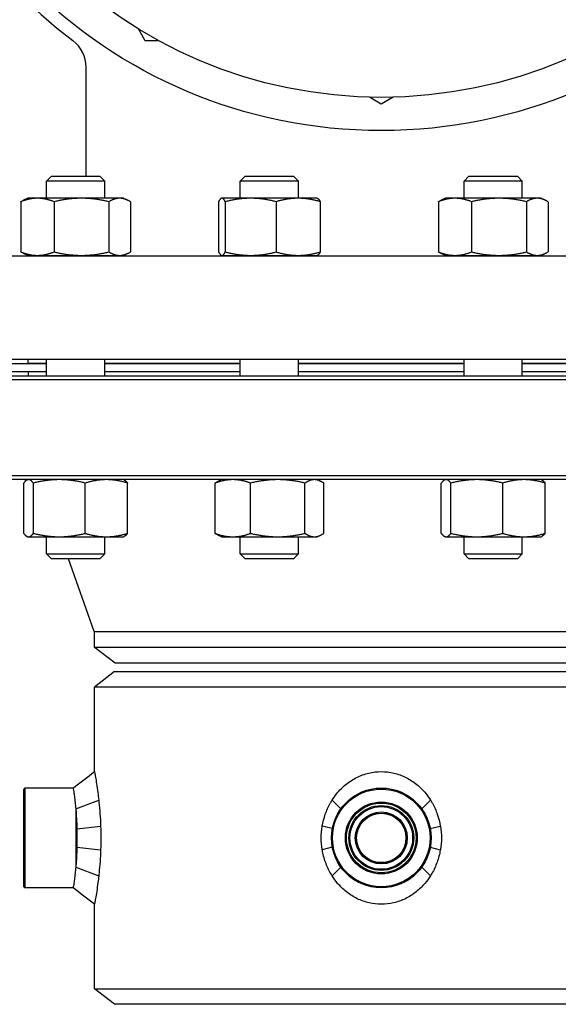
# Model space of a CAD drawing. Header units: inches. Extents: x 18 to 846, y -44 to 561.
# Tile 574 of 637: x 430 to 438, y 444 to 459. Entities that reach past the tile are written whole.
import ezdxf

# ---------------------------------------------------------------- set-up
doc = ezdxf.new("R2010")
doc.units = ezdxf.units.IN
doc.header["$LTSCALE"] = 24
doc.header["$MEASUREMENT"] = 0
doc.layers.add('Visible (ANSI)', color=7, linetype='Continuous', lineweight=30)

msp = doc.modelspace()

# ---------------------------------------------------------------- linework, layer by layer
at = {"layer": 'Visible (ANSI)'}
for p, q in [((431.62843, 458.9379), (431.52619, 459.11499)), ((431.83291, 458.9379), (431.62843, 458.9379)), ((430.73843, 456.90168), (430.73843, 458.54173)), ((435.17843, 457.98668), (435.00134, 458.08892)), ((435.35551, 458.08892), (435.17843, 457.98668)), ((430.21765, 456.90168), (430.14473, 456.82877)), ((431.01973, 456.82877), (430.14473, 456.82877)), ((430.14473, 456.57068), (430.14473, 456.82877)), ((430.21765, 456.90168), (430.94682, 456.90168)), ((430.94682, 456.90168), (431.01973, 456.82877)), ((431.01973, 456.57068), (431.01973, 456.82877)), ((433.13152, 456.90168), (433.05861, 456.82877)), ((433.93361, 456.82877), (433.05861, 456.82877)), ((433.05861, 456.57068), (433.05861, 456.82877)), ((433.13152, 456.90168), (433.86069, 456.90168)), ((433.86069, 456.90168), (433.93361, 456.82877)), ((433.93361, 456.57068), (433.93361, 456.82877)), ((436.49617, 456.90168), (436.42325, 456.82877)), ((437.29825, 456.82877), (436.42325, 456.82877)), ((436.42325, 456.57068), (436.42325, 456.82877)), ((436.49617, 456.90168), (437.22534, 456.90168)), ((437.22534, 456.90168), (437.29825, 456.82877)), ((437.29825, 456.57068), (437.29825, 456.82877)), ((429.75812, 456.51882), (429.75812, 455.76355)), ((429.86323, 456.57068), (429.80089, 456.54161)), ((430.00769, 456.57068), (429.86323, 456.57068)), ((430.66933, 456.57068), (430.00769, 456.57068)), ((430.25727, 456.51882), (430.25727, 455.76355)), ((431.24387, 456.57068), (430.66933, 456.57068)), ((431.08139, 456.51882), (431.08139, 455.76355)), ((431.30123, 456.57068), (431.24387, 456.57068)), ((431.30123, 456.57068), (431.36357, 456.54161)), ((431.40635, 456.51882), (431.40635, 455.76355)), ((432.73212, 456.51882), (432.73212, 455.76355)), ((432.77711, 456.57068), (432.77177, 456.5682)), ((432.7824, 456.57068), (432.77711, 456.57068)), ((433.21468, 456.57068), (432.7824, 456.57068)), ((432.83268, 456.51882), (432.83268, 455.76355)), ((433.92838, 456.57068), (433.21468, 456.57068)), ((433.59667, 456.51882), (433.59667, 455.76355)), ((434.21511, 456.57068), (433.92838, 456.57068)), ((434.21511, 456.57068), (434.22044, 456.5682)), ((434.26009, 456.51882), (434.26009, 455.76355)), ((436.03664, 456.51882), (436.03664, 455.76355)), ((436.14175, 456.57068), (436.07941, 456.54161)), ((436.28621, 456.57068), (436.14175, 456.57068)), ((436.94785, 456.57068), (436.28621, 456.57068)), ((436.53579, 456.51882), (436.53579, 455.76355)), ((437.52239, 456.57068), (436.94785, 456.57068)), ((437.3599, 456.51882), (437.3599, 455.76355)), ((437.57975, 456.57068), (437.52239, 456.57068)), ((437.57975, 456.57068), (437.64209, 456.54161)), ((437.68487, 456.51882), (437.68487, 455.76355)), ((427.80343, 455.70668), (442.55343, 455.70668)), ((429.86323, 455.71168), (429.80089, 455.74075)), ((429.86323, 455.71168), (430.00769, 455.71168)), ((430.00769, 455.71168), (430.66933, 455.71168)), ((430.14473, 455.70668), (430.14473, 455.71168)), ((430.66933, 455.71168), (431.24387, 455.71168)), ((431.01973, 455.70668), (431.01973, 455.71168)), ((431.24387, 455.71168), (431.30123, 455.71168)), ((431.30123, 455.71168), (431.36357, 455.74075)), ((432.77711, 455.71168), (432.77177, 455.71417)), ((432.77711, 455.71168), (432.7824, 455.71168)), ((432.7824, 455.71168), (433.21468, 455.71168)), ((433.05861, 455.70668), (433.05861, 455.71168)), ((433.21468, 455.71168), (433.92838, 455.71168)), ((433.92838, 455.71168), (434.21511, 455.71168)), ((433.93361, 455.70668), (433.93361, 455.71168)), ((434.21511, 455.71168), (434.22044, 455.71417)), ((436.14175, 455.71168), (436.07941, 455.74075)), ((436.14175, 455.71168), (436.28621, 455.71168)), ((436.28621, 455.71168), (436.94785, 455.71168)), ((436.42325, 455.70668), (436.42325, 455.71168)), ((436.94785, 455.71168), (437.52239, 455.71168)), ((437.29825, 455.70668), (437.29825, 455.71168)), ((437.52239, 455.71168), (437.57975, 455.71168)), ((437.57975, 455.71168), (437.64209, 455.74075)), ((442.55343, 454.14668), (427.80343, 454.14668)), ((429.86843, 454.08668), (429.86843, 454.14668)), ((430.14473, 453.90168), (430.14473, 454.14668)), ((431.01973, 453.90168), (431.01973, 454.14668)), ((433.05861, 453.90168), (433.05861, 454.14668)), ((433.93361, 453.90168), (433.93361, 454.14668)), ((436.42325, 453.90168), (436.42325, 454.14668)), ((437.29825, 453.90168), (437.29825, 454.14668)), ((430.14473, 454.08168), (429.33741, 454.08168)), ((430.14473, 454.08668), (429.86843, 454.08668)), ((429.98843, 454.08168), (429.98843, 454.08668)), ((433.05861, 454.08668), (431.01973, 454.08668)), ((433.05861, 454.08168), (431.01973, 454.08168)), ((436.42325, 454.08668), (433.93361, 454.08668)), ((436.42325, 454.08168), (433.93361, 454.08168)), ((439.33712, 454.08668), (437.29825, 454.08668)), ((439.33712, 454.08168), (437.29825, 454.08168)), ((442.67843, 453.83918), (427.67843, 453.83918)), ((427.74093, 453.90168), (442.61593, 453.90168)), ((430.14473, 453.96168), (429.33741, 453.96168)), ((429.86843, 453.96168), (429.86843, 453.90168)), ((433.05861, 453.96168), (431.01973, 453.96168)), ((436.42325, 453.96168), (433.93361, 453.96168)), ((439.33712, 453.96168), (437.29825, 453.96168)), ((427.67843, 452.40418), (442.67843, 452.40418)), ((442.61593, 452.34168), (427.74093, 452.34168)), ((429.80171, 451.53455), (429.80171, 452.28982)), ((429.86323, 452.34168), (429.85198, 452.33643)), ((429.94693, 451.53455), (429.94693, 452.28982)), ((430.72745, 451.53455), (430.72745, 452.28982)), ((431.30123, 452.34168), (431.31249, 452.33643)), ((431.36276, 451.53455), (431.36276, 452.28982)), ((432.67867, 451.53455), (432.67867, 452.28982)), ((432.77711, 452.34168), (432.73132, 452.32033)), ((433.21315, 451.53455), (433.21315, 452.28982)), ((434.03058, 451.53455), (434.03058, 452.28982)), ((434.21511, 452.34168), (434.26089, 452.32033)), ((434.31354, 451.53455), (434.31354, 452.28982)), ((436.08023, 451.53455), (436.08023, 452.28982)), ((436.14175, 452.34168), (436.13049, 452.33643)), ((436.22545, 451.53455), (436.22545, 452.28982)), ((437.00597, 451.53455), (437.00597, 452.28982)), ((437.57975, 452.34168), (437.59101, 452.33643)), ((437.64128, 451.53455), (437.64128, 452.28982)), ((429.86323, 451.48268), (429.85198, 451.48793)), ((429.86323, 451.48268), (429.87432, 451.48268)), ((429.87432, 451.48268), (430.33719, 451.48268)), ((430.14473, 451.2246), (430.14473, 451.48268)), ((430.33719, 451.48268), (431.04511, 451.48268)), ((431.01973, 451.2246), (431.01973, 451.48268)), ((431.04511, 451.48268), (431.30123, 451.48268)), ((431.30123, 451.48268), (431.31249, 451.48793)), ((432.77711, 451.48268), (432.73132, 451.50403)), ((432.77711, 451.48268), (432.94591, 451.48268)), ((432.94591, 451.48268), (433.62187, 451.48268)), ((433.05861, 451.2246), (433.05861, 451.48268)), ((433.62187, 451.48268), (434.17206, 451.48268)), ((433.93361, 451.2246), (433.93361, 451.48268)), ((434.17206, 451.48268), (434.21511, 451.48268)), ((434.21511, 451.48268), (434.26089, 451.50403)), ((436.14175, 451.48268), (436.13049, 451.48793)), ((436.14175, 451.48268), (436.15284, 451.48268)), ((436.15284, 451.48268), (436.61571, 451.48268)), ((436.42325, 451.2246), (436.42325, 451.48268)), ((436.61571, 451.48268), (437.32363, 451.48268)), ((437.29825, 451.2246), (437.29825, 451.48268)), ((437.32363, 451.48268), (437.57975, 451.48268)), ((437.57975, 451.48268), (437.59101, 451.48793)), ((430.14473, 451.2246), (431.01973, 451.2246)), ((430.21765, 451.15168), (430.14473, 451.2246)), ((430.94682, 451.15168), (431.01973, 451.2246)), ((433.05861, 451.2246), (433.93361, 451.2246)), ((433.13152, 451.15168), (433.05861, 451.2246)), ((433.86069, 451.15168), (433.93361, 451.2246)), ((436.42325, 451.2246), (437.29825, 451.2246)), ((436.49617, 451.15168), (436.42325, 451.2246)), ((437.22534, 451.15168), (437.29825, 451.2246)), ((430.94682, 451.15168), (430.21765, 451.15168)), ((430.86343, 450.06168), (430.47619, 451.15168)), ((433.86069, 451.15168), (433.13152, 451.15168)), ((437.22534, 451.15168), (436.49617, 451.15168)), ((430.86343, 450.06168), (439.49343, 450.06168)), ((430.86343, 450.06168), (430.86343, 449.82147)), ((430.86343, 449.82147), (439.49343, 449.82147)), ((431.17593, 449.58168), (430.86343, 449.82147)), ((439.18093, 449.58168), (431.17593, 449.58168)), ((431.16793, 449.45668), (430.86593, 449.22495)), ((431.16793, 449.45668), (439.18893, 449.45668)), ((439.49093, 449.22495), (430.86593, 449.22495)), ((430.86593, 447.95381), (430.86593, 449.22495)), ((429.80343, 447.69106), (429.81905, 447.70668)), ((429.80343, 446.22231), (429.80343, 447.69106)), ((429.81905, 447.70668), (429.81905, 446.20668)), ((430.54468, 447.70668), (429.81905, 447.70668)), ((430.58468, 447.39651), (430.93003, 447.52393)), ((434.57093, 447.39651), (434.43746, 447.52364)), ((435.78592, 447.39651), (435.91922, 447.52393)), ((430.58468, 447.39651), (430.58468, 446.51685)), ((430.60109, 447.09302), (430.95819, 447.13437)), ((434.44165, 447.0969), (434.29117, 447.13437)), ((435.91519, 447.09698), (436.06568, 447.13437)), ((430.60109, 446.82035), (430.95819, 446.779)), ((434.44165, 446.81647), (434.29117, 446.779)), ((435.91519, 446.81638), (436.06568, 446.779)), ((430.58468, 446.51685), (430.93003, 446.38944)), ((434.57093, 446.51685), (434.43746, 446.38972)), ((435.78592, 446.51685), (435.91922, 446.38944)), ((429.80343, 446.22231), (429.81905, 446.20668)), ((430.54468, 446.20668), (429.81905, 446.20668)), ((430.86593, 444.68842), (430.86593, 445.95955)), ((430.86593, 444.68842), (439.49093, 444.68842)), ((431.16793, 444.45668), (430.86593, 444.68842)), ((439.18893, 444.45668), (431.16793, 444.45668))]:
    msp.add_line(p, q, dxfattribs=at)
for centre, radius in [((435.17843, 465.08668), 7.5), ((435.17843, 465.08668), 7), ((435.17843, 446.95668), 0.75), ((435.17843, 446.95668), 0.73438), ((435.17843, 446.95668), 0.54063), ((435.17843, 446.95668), 0.52432), ((435.17843, 446.95668), 0.48748), ((435.17843, 446.95668), 0.47117), ((435.17843, 446.95668), 0.39063), ((435.17843, 446.95668), 0.375), ((435.17843, 446.95668), 0.371)]:
    msp.add_circle(centre, radius, dxfattribs=at)
for centre, radius, start, end in [((435.17843, 465.08668), 7.7, 307.04478, 232.95522), ((430.23843, 458.54173), 0.5, 0, 52.95522), ((429.78869, 451.96668), 0.375, 80.315404, 90)]:
    msp.add_arc(centre, radius, start, end, dxfattribs=at)
for points, weights in [([(430.00769, 456.57068), (429.89187, 456.57068), (429.75812, 456.51882)], [1, 1.0379548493, 1]), ([(429.75812, 456.51882), (429.78016, 456.53194), (429.80089, 456.54161)], [1, 1.00934096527, 1.01408417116]), ([(430.25727, 456.51882), (430.12352, 456.57068), (430.00769, 456.57068)], [1, 1.0379548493, 1]), ([(430.66933, 456.57068), (430.47809, 456.57068), (430.25727, 456.51882)], [1, 1.0379548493, 1]), ([(431.08139, 456.51882), (430.86057, 456.57068), (430.66933, 456.57068)], [1, 1.0379548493, 1]), ([(431.24387, 456.57068), (431.16846, 456.57068), (431.08139, 456.51882)], [1, 1.0379548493, 1]), ([(431.40635, 456.51882), (431.31928, 456.57068), (431.24387, 456.57068)], [1, 1.0379548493, 1]), ([(432.7824, 456.57068), (432.75906, 456.57068), (432.73212, 456.51882)], [1, 1.0379548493, 1]), ([(432.83268, 456.51882), (432.80574, 456.57068), (432.7824, 456.57068)], [1, 1.0379548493, 1]), ([(433.21468, 456.57068), (433.03739, 456.57068), (432.83268, 456.51882)], [1, 1.0379548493, 1]), ([(433.59667, 456.51882), (433.39196, 456.57068), (433.21468, 456.57068)], [1, 1.0379548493, 1]), ([(433.92838, 456.57068), (433.77444, 456.57068), (433.59667, 456.51882)], [1, 1.0379548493, 1]), ([(434.26009, 456.51882), (434.08233, 456.57068), (433.92838, 456.57068)], [1, 1.0379548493, 1]), ([(434.22044, 456.5682), (434.23892, 456.55958), (434.26009, 456.51882)], [1.01304319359, 1.02958951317, 1]), ([(436.28621, 456.57068), (436.17038, 456.57068), (436.03664, 456.51882)], [1, 1.0379548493, 1]), ([(436.03664, 456.51882), (436.05867, 456.53194), (436.07941, 456.54161)], [1, 1.00934096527, 1.01408417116]), ([(436.53579, 456.51882), (436.40204, 456.57068), (436.28621, 456.57068)], [1, 1.0379548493, 1]), ([(436.94785, 456.57068), (436.75661, 456.57068), (436.53579, 456.51882)], [1, 1.0379548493, 1]), ([(437.3599, 456.51882), (437.13908, 456.57068), (436.94785, 456.57068)], [1, 1.0379548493, 1]), ([(437.52239, 456.57068), (437.44698, 456.57068), (437.3599, 456.51882)], [1, 1.0379548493, 1]), ([(437.68487, 456.51882), (437.59779, 456.57068), (437.52239, 456.57068)], [1, 1.0379548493, 1]), ([(429.75812, 455.76355), (429.89187, 455.71168), (430.00769, 455.71168)], [1, 1.0379548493, 1]), ([(429.80089, 455.74075), (429.78016, 455.75042), (429.75812, 455.76355)], [1.01408417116, 1.00934096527, 1]), ([(430.00769, 455.71168), (430.12352, 455.71168), (430.25727, 455.76355)], [1, 1.0379548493, 1]), ([(430.25727, 455.76355), (430.47809, 455.71168), (430.66933, 455.71168)], [1, 1.0379548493, 1]), ([(430.66933, 455.71168), (430.86057, 455.71168), (431.08139, 455.76355)], [1, 1.0379548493, 1]), ([(431.08139, 455.76355), (431.16846, 455.71168), (431.24387, 455.71168)], [1, 1.0379548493, 1]), ([(431.24387, 455.71168), (431.31928, 455.71168), (431.40635, 455.76355)], [1, 1.0379548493, 1]), ([(432.73212, 455.76355), (432.75906, 455.71168), (432.7824, 455.71168)], [1, 1.0379548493, 1]), ([(432.7824, 455.71168), (432.80574, 455.71168), (432.83268, 455.76355)], [1, 1.0379548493, 1]), ([(432.83268, 455.76355), (433.03739, 455.71168), (433.21468, 455.71168)], [1, 1.0379548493, 1]), ([(433.21468, 455.71168), (433.39196, 455.71168), (433.59667, 455.76355)], [1, 1.0379548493, 1]), ([(433.59667, 455.76355), (433.77444, 455.71168), (433.92838, 455.71168)], [1, 1.0379548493, 1]), ([(433.92838, 455.71168), (434.08233, 455.71168), (434.26009, 455.76355)], [1, 1.0379548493, 1]), ([(434.26009, 455.76355), (434.23892, 455.72279), (434.22044, 455.71417)], [1, 1.02958951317, 1.01304319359]), ([(436.03664, 455.76355), (436.17038, 455.71168), (436.28621, 455.71168)], [1, 1.0379548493, 1]), ([(436.07941, 455.74075), (436.05867, 455.75042), (436.03664, 455.76355)], [1.01408417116, 1.00934096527, 1]), ([(436.28621, 455.71168), (436.40204, 455.71168), (436.53579, 455.76355)], [1, 1.0379548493, 1]), ([(436.53579, 455.76355), (436.75661, 455.71168), (436.94785, 455.71168)], [1, 1.0379548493, 1]), ([(436.94785, 455.71168), (437.13908, 455.71168), (437.3599, 455.76355)], [1, 1.0379548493, 1]), ([(437.3599, 455.76355), (437.44698, 455.71168), (437.52239, 455.71168)], [1, 1.0379548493, 1]), ([(437.52239, 455.71168), (437.59779, 455.71168), (437.68487, 455.76355)], [1, 1.0379548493, 1]), ([(429.87432, 452.34168), (429.84062, 452.34168), (429.80171, 452.28982)], [1, 1.0379548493, 1]), ([(429.94693, 452.28982), (429.90802, 452.34168), (429.87432, 452.34168)], [1, 1.0379548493, 1]), ([(430.33719, 452.34168), (430.15607, 452.34168), (429.94693, 452.28982)], [1, 1.0379548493, 1]), ([(430.72745, 452.28982), (430.51831, 452.34168), (430.33719, 452.34168)], [1, 1.0379548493, 1]), ([(431.04511, 452.34168), (430.89768, 452.34168), (430.72745, 452.28982)], [1, 1.0379548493, 1]), ([(431.36276, 452.28982), (431.19253, 452.34168), (431.04511, 452.34168)], [1, 1.0379548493, 1]), ([(431.31249, 452.33643), (431.33602, 452.32546), (431.36276, 452.28982)], [1.01653872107, 1.02578038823, 1]), ([(432.94591, 452.34168), (432.82189, 452.34168), (432.67867, 452.28982)], [1, 1.0379548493, 1]), ([(432.67867, 452.28982), (432.70608, 452.30856), (432.73132, 452.32033)], [1, 1.01339325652, 1.01733426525]), ([(433.21315, 452.28982), (433.06994, 452.34168), (432.94591, 452.34168)], [1, 1.0379548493, 1]), ([(433.62187, 452.34168), (433.43218, 452.34168), (433.21315, 452.28982)], [1, 1.0379548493, 1]), ([(434.03058, 452.28982), (433.81155, 452.34168), (433.62187, 452.34168)], [1, 1.0379548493, 1]), ([(434.17206, 452.34168), (434.1064, 452.34168), (434.03058, 452.28982)], [1, 1.0379548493, 1]), ([(434.31354, 452.28982), (434.23772, 452.34168), (434.17206, 452.34168)], [1, 1.0379548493, 1]), ([(436.15284, 452.34168), (436.11914, 452.34168), (436.08023, 452.28982)], [1, 1.0379548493, 1]), ([(436.22545, 452.28982), (436.18654, 452.34168), (436.15284, 452.34168)], [1, 1.0379548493, 1]), ([(436.61571, 452.34168), (436.43459, 452.34168), (436.22545, 452.28982)], [1, 1.0379548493, 1]), ([(437.00597, 452.28982), (436.79683, 452.34168), (436.61571, 452.34168)], [1, 1.0379548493, 1]), ([(437.32363, 452.34168), (437.1762, 452.34168), (437.00597, 452.28982)], [1, 1.0379548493, 1]), ([(437.64128, 452.28982), (437.47105, 452.34168), (437.32363, 452.34168)], [1, 1.0379548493, 1]), ([(437.59101, 452.33643), (437.61453, 452.32546), (437.64128, 452.28982)], [1.01653872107, 1.02578038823, 1]), ([(429.80171, 451.53455), (429.84062, 451.48268), (429.87432, 451.48268)], [1, 1.0379548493, 1]), ([(429.87432, 451.48268), (429.90802, 451.48268), (429.94693, 451.53455)], [1, 1.0379548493, 1]), ([(429.94693, 451.53455), (430.15607, 451.48268), (430.33719, 451.48268)], [1, 1.0379548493, 1]), ([(430.33719, 451.48268), (430.51831, 451.48268), (430.72745, 451.53455)], [1, 1.0379548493, 1]), ([(430.72745, 451.53455), (430.89768, 451.48268), (431.04511, 451.48268)], [1, 1.0379548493, 1]), ([(431.04511, 451.48268), (431.19253, 451.48268), (431.36276, 451.53455)], [1, 1.0379548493, 1]), ([(431.36276, 451.53455), (431.33602, 451.4989), (431.31249, 451.48793)], [1, 1.02578038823, 1.01653872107]), ([(432.73132, 451.50403), (432.70608, 451.5158), (432.67867, 451.53455)], [1.01733426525, 1.01339325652, 1]), ([(432.67867, 451.53455), (432.82189, 451.48268), (432.94591, 451.48268)], [1, 1.0379548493, 1]), ([(432.94591, 451.48268), (433.06994, 451.48268), (433.21315, 451.53455)], [1, 1.0379548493, 1]), ([(433.21315, 451.53455), (433.43218, 451.48268), (433.62187, 451.48268)], [1, 1.0379548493, 1]), ([(433.62187, 451.48268), (433.81155, 451.48268), (434.03058, 451.53455)], [1, 1.0379548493, 1]), ([(434.03058, 451.53455), (434.1064, 451.48268), (434.17206, 451.48268)], [1, 1.0379548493, 1]), ([(434.17206, 451.48268), (434.23772, 451.48268), (434.31354, 451.53455)], [1, 1.0379548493, 1]), ([(436.08023, 451.53455), (436.11914, 451.48268), (436.15284, 451.48268)], [1, 1.0379548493, 1]), ([(436.15284, 451.48268), (436.18654, 451.48268), (436.22545, 451.53455)], [1, 1.0379548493, 1]), ([(436.22545, 451.53455), (436.43459, 451.48268), (436.61571, 451.48268)], [1, 1.0379548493, 1]), ([(436.61571, 451.48268), (436.79683, 451.48268), (437.00597, 451.53455)], [1, 1.0379548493, 1]), ([(437.00597, 451.53455), (437.1762, 451.48268), (437.32363, 451.48268)], [1, 1.0379548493, 1]), ([(437.32363, 451.48268), (437.47105, 451.48268), (437.64128, 451.53455)], [1, 1.0379548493, 1]), ([(437.64128, 451.53455), (437.61453, 451.4989), (437.59101, 451.48793)], [1, 1.02578038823, 1.01653872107])]:
    msp.add_rational_spline(points, weights, degree=2, dxfattribs=at)
for points in [[(430.54468, 447.70668), (430.65178, 447.78905), (430.75884, 447.87145), (430.86593, 447.95381)], [(430.86593, 445.95955), (430.75884, 446.04192), (430.65178, 446.12432), (430.54468, 446.20668)]]:
    msp.add_open_spline(points, degree=3, dxfattribs=at)
for points, knots in [([(430.86593, 447.95381), (430.86593, 447.95381), (430.86724, 447.94691), (430.87246, 447.91856), (430.87636, 447.89712), (430.886, 447.84139), (430.89172, 447.80705), (430.90381, 447.72893), (430.91015, 447.68515), (430.9208, 447.60381), (430.92552, 447.56513), (430.93003, 447.52393)], [3.64625854, 3.64625854, 3.64625854, 3.64625854, 4.10750671, 4.10750671, 4.56875488, 4.56875488, 5.03000306, 5.03000306, 5.49125123, 5.49125123, 5.8479589, 5.8479589, 5.8479589, 5.8479589]), ([(434.43746, 447.52364), (434.46, 447.55954), (434.48443, 447.59346), (434.54934, 447.67277), (434.59445, 447.71846), (434.69457, 447.80006), (434.74957, 447.83598), (434.86597, 447.89431), (434.92749, 447.91679), (435.05266, 447.94655), (435.11631, 447.95381), (435.24055, 447.95381), (435.3042, 447.94655), (435.42937, 447.91679), (435.49089, 447.89431), (435.60729, 447.83598), (435.66229, 447.80006), (435.7624, 447.71846), (435.80752, 447.67277), (435.87236, 447.59354), (435.89673, 447.55972), (435.91922, 447.52393)], [1.4424487, 1.4424487, 1.4424487, 1.4424487, 1.75385711, 1.75385711, 2.22723019, 2.22723019, 2.70060327, 2.70060327, 3.17397635, 3.17397635, 3.64734943, 3.64734943, 4.12072251, 4.12072251, 4.5940956, 4.5940956, 5.06746868, 5.06746868, 5.54084176, 5.54084176, 5.85142641, 5.85142641, 5.85142641, 5.85142641]), ([(430.54468, 447.70668), (430.54468, 447.70668), (430.54542, 447.70216), (430.54845, 447.68314), (430.55073, 447.66864), (430.55646, 447.63035), (430.55992, 447.60652), (430.56734, 447.55147), (430.5713, 447.52026), (430.57829, 447.4596), (430.58154, 447.42926), (430.58468, 447.39651)], [8.62738484, 8.62738484, 8.62738484, 8.62738484, 8.98685495, 8.98685495, 9.34632505, 9.34632505, 9.70579515, 9.70579515, 10.06526526, 10.06526526, 10.36166118, 10.36166118, 10.36166118, 10.36166118]), ([(430.93003, 447.52393), (430.93122, 447.51311), (430.93239, 447.50212), (430.93908, 447.43733), (430.94417, 447.37994), (430.95257, 447.26123), (430.95587, 447.19984), (430.95809, 447.13711), (430.95814, 447.13574), (430.95819, 447.13437)], [5.8479589, 5.8479589, 5.8479589, 5.8479589, 5.94156769, 5.94156769, 6.39188416, 6.39188416, 6.84220062, 6.84220062, 6.85226105, 6.85226105, 6.85226105, 6.85226105]), ([(434.29117, 447.13437), (434.30102, 447.19404), (434.31606, 447.25381), (434.35625, 447.36978), (434.38145, 447.42603), (434.41939, 447.49401), (434.42827, 447.50899), (434.43746, 447.52364)], [0.4397521, 0.4397521, 0.4397521, 0.4397521, 0.87692855, 0.87692855, 1.31539283, 1.31539283, 1.4424487, 1.4424487, 1.4424487, 1.4424487]), ([(435.91922, 447.52393), (435.92847, 447.50918), (435.93741, 447.49411), (435.97541, 447.42603), (436.00061, 447.36978), (436.0408, 447.25381), (436.05584, 447.19404), (436.06568, 447.13437)], [5.85142641, 5.85142641, 5.85142641, 5.85142641, 5.97930603, 5.97930603, 6.41777031, 6.41777031, 6.85494677, 6.85494677, 6.85494677, 6.85494677]), ([(430.58468, 447.39651), (430.58502, 447.39242), (430.58535, 447.38829), (430.5891, 447.34145), (430.59225, 447.29566), (430.59744, 447.2008), (430.59949, 447.15167), (430.60093, 447.09934), (430.60101, 447.09618), (430.60109, 447.09302)], [4.716153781, 4.716153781, 4.716153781, 4.716153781, 4.751325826, 4.751325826, 5.112791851, 5.112791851, 5.474257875, 5.474257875, 5.497479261, 5.497479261, 5.497479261, 5.497479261]), ([(430.60109, 447.09302), (430.60227, 447.04701), (430.60284, 447.00107), (430.60284, 446.91233), (430.60227, 446.86638), (430.60109, 446.82035)], [5.497479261, 5.497479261, 5.497479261, 5.497479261, 5.8357239, 5.8357239, 6.173679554, 6.173679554, 6.173679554, 6.173679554]), ([(430.95819, 447.13437), (430.95823, 447.13327), (430.95828, 447.13217), (430.96074, 447.07256), (430.96193, 447.01368), (430.96193, 446.95668), (430.96193, 446.89969), (430.96074, 446.84081), (430.95828, 446.7812), (430.95823, 446.7801), (430.95819, 446.779)], [-0.442439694, -0.442439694, -0.442439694, -0.442439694, -0.434289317, -0.434289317, 0, 0, 0, 0.434289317, 0.434289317, 0.442439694, 0.442439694, 0.442439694, 0.442439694]), ([(434.29117, 446.779), (434.29095, 446.7801), (434.29074, 446.7812), (434.27903, 446.84081), (434.27356, 446.89969), (434.27356, 447.01368), (434.27903, 447.07256), (434.29074, 447.13217), (434.29095, 447.13327), (434.29117, 447.13437)], [-7.390832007, -7.390832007, -7.390832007, -7.390832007, -7.382681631, -7.382681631, -6.948392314, -6.948392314, -6.514102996, -6.514102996, -6.50595262, -6.50595262, -6.50595262, -6.50595262]), ([(436.06568, 447.13437), (436.0659, 447.13327), (436.06612, 447.13217), (436.07783, 447.07256), (436.0833, 447.01368), (436.0833, 446.95668), (436.0833, 446.89969), (436.07783, 446.84081), (436.06612, 446.7812), (436.0659, 446.7801), (436.06568, 446.779)], [-0.442439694, -0.442439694, -0.442439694, -0.442439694, -0.434289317, -0.434289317, 0, 0, 0, 0.434289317, 0.434289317, 0.442439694, 0.442439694, 0.442439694, 0.442439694]), ([(430.60109, 446.82035), (430.60103, 446.81813), (430.60098, 446.81591), (430.59962, 446.76544), (430.59765, 446.71717), (430.59263, 446.62386), (430.58958, 446.57876), (430.58575, 446.52995), (430.58521, 446.52336), (430.58468, 446.51685)], [6.173679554, 6.173679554, 6.173679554, 6.173679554, 6.189953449, 6.189953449, 6.544182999, 6.544182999, 6.898412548, 6.898412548, 6.954395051, 6.954395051, 6.954395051, 6.954395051]), ([(430.95819, 446.779), (430.95612, 446.71932), (430.95298, 446.65955), (430.94498, 446.54359), (430.94011, 446.48734), (430.93323, 446.41925), (430.93164, 446.40418), (430.93003, 446.38944)], [-6.85385588, -6.85385588, -6.85385588, -6.85385588, -6.41667942, -6.41667942, -5.97821514, -5.97821514, -5.85033552, -5.85033552, -5.85033552, -5.85033552]), ([(434.43746, 446.38972), (434.43073, 446.40045), (434.42417, 446.41134), (434.38689, 446.47604), (434.3604, 446.53343), (434.31808, 446.65214), (434.30222, 446.71353), (434.29163, 446.77626), (434.2914, 446.77763), (434.29117, 446.779)], [13.1434795, 13.1434795, 13.1434795, 13.1434795, 13.23626656, 13.23626656, 13.68658302, 13.68658302, 14.13689949, 14.13689949, 14.14695992, 14.14695992, 14.14695992, 14.14695992]), ([(436.06568, 446.779), (436.06546, 446.77763), (436.06523, 446.77626), (436.05464, 446.71353), (436.03878, 446.65214), (435.99645, 446.53343), (435.96996, 446.47604), (435.93263, 446.41125), (435.92601, 446.40026), (435.91922, 446.38944)], [7.7349549, 7.7349549, 7.7349549, 7.7349549, 7.74501533, 7.74501533, 8.1953318, 8.1953318, 8.64564826, 8.64564826, 8.73925705, 8.73925705, 8.73925705, 8.73925705]), ([(430.58468, 446.51685), (430.58154, 446.48411), (430.57829, 446.45377), (430.5713, 446.39311), (430.56734, 446.36189), (430.55992, 446.30685), (430.55646, 446.28302), (430.55073, 446.24472), (430.54845, 446.23023), (430.54542, 446.21121), (430.54468, 446.20668), (430.54468, 446.20668)], [1.14151861, 1.14151861, 1.14151861, 1.14151861, 1.43791453, 1.43791453, 1.79738463, 1.79738463, 2.15685474, 2.15685474, 2.51632484, 2.51632484, 2.87579495, 2.87579495, 2.87579495, 2.87579495]), ([(430.93003, 446.38944), (430.92611, 446.35365), (430.92205, 446.31983), (430.91188, 446.2406), (430.90535, 446.19491), (430.89286, 446.1133), (430.88691, 446.07739), (430.87687, 446.01905), (430.87278, 445.99657), (430.86731, 445.96682), (430.86593, 445.95955), (430.86593, 445.95955)], [-5.85033552, -5.85033552, -5.85033552, -5.85033552, -5.53975087, -5.53975087, -5.06637779, -5.06637779, -4.5930047, -4.5930047, -4.11963162, -4.11963162, -3.64625854, -3.64625854, -3.64625854, -3.64625854]), ([(435.91922, 446.38944), (435.89333, 446.34823), (435.86488, 446.30956), (435.79566, 446.22821), (435.75091, 446.18444), (435.65204, 446.10632), (435.5979, 446.07197), (435.48365, 446.01624), (435.4234, 445.9948), (435.30106, 445.96645), (435.23896, 445.95955), (435.1179, 445.95955), (435.0558, 445.96645), (434.93346, 445.9948), (434.87321, 446.01624), (434.75895, 446.07197), (434.70482, 446.10632), (434.60595, 446.18444), (434.5612, 446.22821), (434.49191, 446.30964), (434.4634, 446.34841), (434.43746, 446.38972)], [8.73925705, 8.73925705, 8.73925705, 8.73925705, 9.09596473, 9.09596473, 9.5572129, 9.5572129, 10.01846107, 10.01846107, 10.47970924, 10.47970924, 10.94095741, 10.94095741, 11.40220558, 11.40220558, 11.86345375, 11.86345375, 12.32470192, 12.32470192, 12.78595009, 12.78595009, 13.1434795, 13.1434795, 13.1434795, 13.1434795])]:
    msp.add_open_spline(points, degree=3, knots=knots, dxfattribs=at)

doc.saveas('drawing.dxf')
